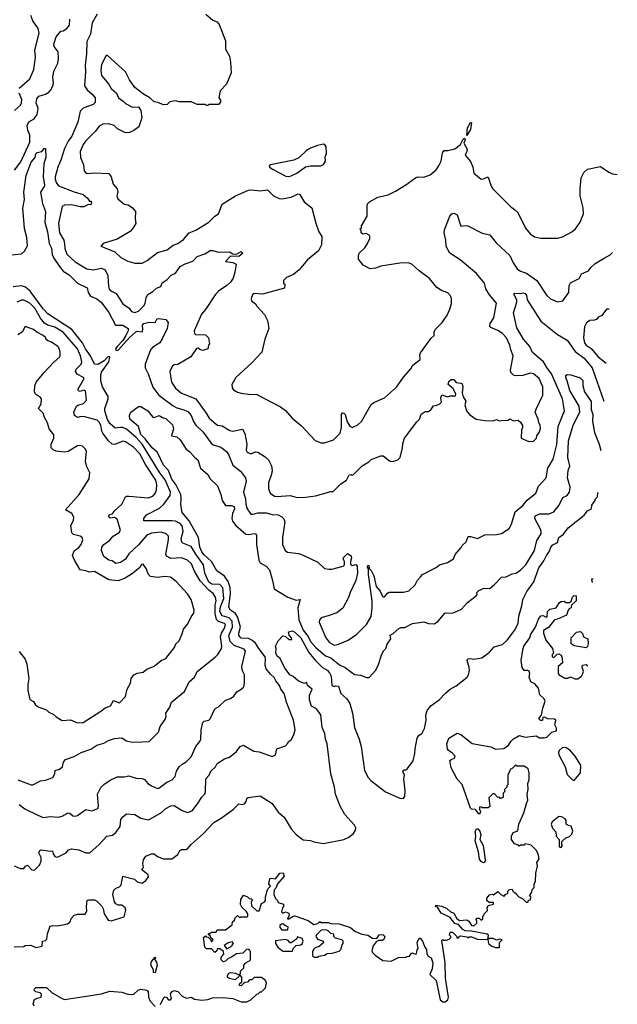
# Model space of a CAD drawing. Extents: x 2210602 to 2357277, y 510288 to 673808.
# Tile 424 of 464: x 2344840 to 2349846, y 630096 to 638340. Entities that reach past the tile are written whole.
import ezdxf

# ---------------------------------------------------------------- set-up
doc = ezdxf.new("R2010")
doc.units = 0

msp = doc.modelspace()

# ---------------------------------------------------------------- linework, layer by layer
at = {"layer": '0CON05XD'}
for points in [[(2344834.5, 637765.5), (2344925.8, 637844.2), (2344957, 637923), (2344971.4, 638025), (2344966.5, 638085), (2345004.2, 638225.8), (2344993.1, 638265), (2344949.5, 638329.5), (2344933.7, 638373.7)], [(2345490, 638385), (2345447.8, 638312.2), (2345432.4, 638217.6), (2345402.4, 638157.6), (2345399.1, 638055), (2345387.9, 637957.9), (2345390.6, 637905), (2345383.1, 637785), (2345405, 637752.5), (2345446.2, 637716.2)], [(2346400, 638385), (2346456.4, 638336.4), (2346495, 638322.5), (2346509.5, 638299.5)], [(2344795, 637080), (2344849.1, 637150.9), (2344924.5, 637315), (2344925, 637372.5), (2344908.9, 637415), (2344902.5, 637455), (2344915.6, 637484.4), (2344961.1, 637508.9), (2344985.7, 637545), (2344995.5, 637595), (2344977.3, 637645), (2344982.1, 637677.9), (2345001.2, 637698.8), (2345055, 637716), (2345085, 637733.3), (2345103.3, 637755), (2345121.2, 637795), (2345123.8, 637815), (2345116.2, 637855), (2345125, 637910), (2345158.8, 637975), (2345165.7, 638015.7), (2345161.7, 638071.7), (2345128.8, 638115), (2345126, 638135), (2345145, 638196.7), (2345185, 638242.5), (2345205, 638247.5), (2345235, 638266.7), (2345255.7, 638294.3), (2345258.6, 638345)], [(2346509.5, 638299.5), (2346562.3, 638162.3), (2346564.2, 638094.2), (2346596.2, 638035), (2346606.2, 637985), (2346610, 637895), (2346570.7, 637799.3), (2346520, 637745), (2346507.5, 637685), (2346522.5, 637665), (2346521.7, 637648.3), (2346505, 637630), (2346425, 637630), (2346415, 637620), (2346405, 637620), (2346395, 637630), (2346325, 637630), (2346275, 637652.5), (2346175, 637653.3), (2346145, 637660), (2346098.3, 637651.7), (2346075, 637630), (2346045, 637627.5), (2345997, 637647), (2345965, 637652.5), (2345930, 637685), (2345876.4, 637716.4), (2345802.9, 637772.9), (2345758.8, 637835), (2345725, 637903.3), (2345575, 638040), (2345565, 638040), (2345526.2, 637965), (2345518.8, 637915), (2345523.6, 637873.6), (2345583.6, 637803.6), (2345605, 637763.3), (2345650, 637725), (2345667.5, 637685), (2345706.4, 637656.4), (2345725, 637637.5), (2345785, 637607.5), (2345835, 637610), (2345855, 637580), (2345861.7, 637518.3), (2345836.4, 637443.6), (2345795, 637412.5), (2345760, 637395), (2345725, 637392.5), (2345660, 637425), (2345630, 637455), (2345585, 637468.8), (2345535, 637466.2), (2345505, 637447.5), (2345474.2, 637405.8), (2345394, 637325), (2345371.2, 637295), (2345346.2, 637235), (2345348, 637185), (2345373.3, 637125), (2345380, 637075), (2345390.7, 637060.7), (2345405, 637052.5), (2345465, 637058), (2345585, 637053.3), (2345606.2, 637025), (2345623.9, 636963.9), (2345657.5, 636925), (2345662.5, 636895), (2345653.8, 636865), (2345660.8, 636840.8), (2345715, 636796.7), (2345749.5, 636789.5), (2345785.8, 636765.8), (2345810, 636735), (2345806.7, 636675), (2345813, 636633), (2345785, 636587.5), (2345765, 636566.7), (2345656.7, 636503.3), (2345540, 636465), (2345520, 636445), (2345546.4, 636433.6), (2345636.1, 636396.1), (2345688.3, 636348.3), (2345745, 636318.8), (2345805, 636300), (2345865, 636300.8), (2345908.8, 636325), (2345995, 636390.8), (2346075, 636414), (2346125, 636452), (2346165, 636465.8), (2346211.8, 636498.2), (2346260, 636555), (2346315, 636578), (2346425, 636644.2), (2346475, 636694), (2346505.6, 636714.4), (2346535.8, 636795), (2346647.5, 636865), (2346755, 636911.2), (2346785, 636916.2), (2346855, 636906), (2346915, 636916), (2346966.7, 636865), (2347012.5, 636842.5), (2347035, 636839.4), (2347115, 636852.9), (2347149.1, 636870.9), (2347173, 636883), (2347185, 636877.5), (2347223.3, 636815), (2347286.2, 636765), (2347321.2, 636635), (2347346.7, 636565), (2347370, 636525), (2347367.5, 636455), (2347342.5, 636405), (2347250.5, 636329.5), (2347180, 636245), (2347133.6, 636206.4), (2347075, 636182.5), (2347050, 636155), (2347050, 636135), (2347060, 636125), (2347058.3, 636091.7), (2346875, 636042.5), (2346805, 636046.7), (2346790, 636035), (2346777.5, 636005), (2346782.5, 635985), (2346815, 635960), (2346825, 635940), (2346890.7, 635870.7), (2346915, 635820), (2346925.9, 635754.1), (2346893.3, 635665), (2346867.5, 635555), (2346785, 635466.7), (2346683.3, 635375), (2346650, 635345), (2346617.5, 635285), (2346618.3, 635258.3), (2346630.7, 635240.7), (2346665, 635220), (2346695, 635213.3), (2346755, 635203.3), (2346825, 635202.5), (2347025, 635097.5), (2347065, 635067.5), (2347122.5, 635005), (2347200, 634940), (2347315, 634817.5), (2347365, 634797.5), (2347391.7, 634798.3), (2347468.3, 634821.7), (2347523, 634877), (2347535.4, 634925), (2347536.2, 635035), (2347545, 635047.5), (2347555, 635046.2), (2347565, 635033.3), (2347582.7, 634972.7), (2347605, 634936), (2347625, 634926.2), (2347672, 634948), (2347704.2, 634975.8), (2347785, 635118.8), (2347812.1, 635137.9), (2347896.2, 635175), (2347995, 635263.8), (2348055, 635348), (2348115, 635416.2), (2348132.7, 635447.3), (2348195, 635493.8), (2348191.9, 635535), (2348198, 635552), (2348287.7, 635672.3), (2348312.5, 635695), (2348311.2, 635725), (2348321.2, 635745), (2348380, 635805), (2348421.2, 635865), (2348443.8, 635915), (2348456.7, 635965), (2348456.7, 636005), (2348448.3, 636028.3), (2348425, 636052.5), (2348373.3, 636073.3), (2348335, 636097.5), (2348271.7, 636171.7), (2348186.1, 636236.1), (2348123.9, 636293.9), (2348093.6, 636303.6), (2348025, 636302), (2347863.6, 636276.4), (2347819.3, 636260.7), (2347775, 636253.3), (2347717.5, 636285), (2347677.5, 636335), (2347676.7, 636365), (2347683.9, 636386.1), (2347729.5, 636430.5), (2347753.3, 636465), (2347771.7, 636508.3), (2347772.5, 636525), (2347766.4, 636536.4), (2347747, 636547), (2347735, 636550), (2347715, 636543.3), (2347700, 636555), (2347700, 636575), (2347690, 636585), (2347701.7, 636598.3), (2347703.3, 636615), (2347750, 636695), (2347750, 636785), (2347753, 636797), (2347770, 636815), (2347840, 636855), (2347925, 636873.8), (2347987.5, 636905), (2348074, 636956), (2348155, 637016.7), (2348175, 637023.3), (2348225, 637021.2), (2348278.8, 637041.2), (2348327.7, 637082.3), (2348350, 637115), (2348371.2, 637155), (2348382, 637225), (2348394.1, 637245.9), (2348425, 637243.3), (2348485, 637257.5), (2348532.5, 637295), (2348555, 637340), (2348565, 637347.5), (2348570, 637335), (2348560, 637305), (2348588.8, 637255), (2348586.2, 637235), (2348571.2, 637205), (2348615, 637152.5), (2348636.2, 637105), (2348643.9, 637053.9), (2348705, 637004), (2348725, 637006.2), (2348755, 637022.5), (2348765, 637020), (2348790, 636945), (2348802.5, 636925), (2348950, 636775), (2348985, 636751.2), (2349011.2, 636725), (2349076.2, 636595), (2349115, 636546.7), (2349152.3, 636522.3), (2349205, 636510), (2349345, 636512), (2349387.3, 636522.7), (2349465, 636563.3), (2349495, 636590), (2349535, 636643.3), (2349561.2, 636715), (2349558.8, 636765), (2349533.9, 636863.9), (2349533.3, 636925), (2349543.3, 637015), (2349565, 637060), (2349595, 637087.5), (2349705, 637110), (2349773.9, 637063.9), (2349805, 637050), (2349845.8, 637043.4)], [(2344795, 637580.8), (2344846, 637625), (2344856.2, 637645), (2344857.7, 637672.3), (2344835.9, 637725.9)], [(2345446.2, 637716.2), (2345472.9, 637685), (2345472.5, 637647.5), (2345455, 637629.2), (2345371.7, 637598.3), (2345346.6, 637573.4), (2345327.1, 637482.9), (2345276.7, 637365), (2345246.9, 637323.1), (2345215, 637262), (2345188.3, 637171.7), (2345158.1, 637105), (2345138.1, 637025), (2345136.9, 637005), (2345145, 636976.7), (2345165, 636950), (2345295, 636897.5), (2345372.5, 636875), (2345407.5, 636845), (2345425, 636820), (2345435, 636820), (2345441.7, 636811.7), (2345435, 636790), (2345415, 636792.5), (2345377.7, 636772.3), (2345345, 636772.5), (2345275, 636788.9), (2345215, 636787.1), (2345196.2, 636775), (2345166, 636635), (2345173.1, 636555), (2345208.6, 636495), (2345215.8, 636464.2), (2345218.1, 636425), (2345235.6, 636375.6), (2345305, 636311.4), (2345403.4, 636253.4), (2345454.2, 636245.8), (2345525, 636260), (2345555, 636246.7), (2345577.6, 636197.6), (2345583.3, 636105), (2345590, 636085), (2345614.3, 636064.3), (2345647.7, 636047.7), (2345702.3, 635962.3), (2345755.9, 635925.9), (2345776.4, 635896.4), (2345805, 635888.8), (2345835, 635898.8), (2345880, 635945), (2345891.2, 635965), (2345898.8, 636015), (2345912.3, 636037.7), (2345955, 636063.3), (2345985, 636093.3), (2346022.5, 636105), (2346032.3, 636137.7), (2346075, 636163.3), (2346109.5, 636200.5), (2346145, 636217.5), (2346185, 636273.3), (2346225, 636296.2), (2346290.7, 636319.3), (2346325, 636356.7), (2346389.5, 636380.5), (2346435, 636406.2), (2346458.3, 636408.3), (2346505, 636392.5), (2346597, 636397), (2346625, 636380), (2346655, 636377.5), (2346695, 636400), (2346710, 636385), (2346675, 636357.5), (2346605, 636360), (2346562.5, 636315), (2346626.4, 636306.4), (2346651.7, 636291.7), (2346642.5, 636225), (2346626.7, 636175), (2346605, 636142.5), (2346575.9, 636114.1), (2346505, 636066.7), (2346476.7, 636035), (2346395, 635912.5), (2346362.5, 635875), (2346302.5, 635735), (2346303, 635713), (2346313, 635703), (2346395, 635700), (2346420, 635675), (2346430, 635625), (2346420, 635615), (2346416.7, 635583.3), (2346375, 635570), (2346348.3, 635578.3), (2346335, 635590), (2346321.7, 635588.3), (2346273.9, 635516.1), (2346165, 635452.5), (2346135, 635450), (2346119.3, 635440.7), (2346096.7, 635395), (2346110.8, 635305), (2346144.5, 635254.5), (2346195, 635212.5), (2346315, 635166.7), (2346402, 635045), (2346428, 635005), (2346485, 634953.8), (2346496.1, 634946.1), (2346535, 634938.8), (2346599.7, 634899.7), (2346625.8, 634894.2), (2346705, 634911.2), (2346726, 634875), (2346741.2, 634785), (2346736.2, 634735), (2346745, 634720), (2346775, 634703.8), (2346815, 634721.2), (2346835, 634718), (2346895, 634681.2), (2346923.8, 634655), (2346948.8, 634605), (2346954, 634565), (2346946.7, 634525), (2346923.3, 634465), (2346923.3, 634415), (2346937.5, 634375), (2346975, 634350), (2346995, 634346.7), (2347105, 634356.7), (2347165, 634340), (2347235, 634343.3), (2347316.4, 634353.6), (2347445, 634390), (2347465, 634390), (2347530, 634455), (2347576.4, 634483.6), (2347600.7, 634529.3), (2347615, 634532.5), (2347625, 634527.5), (2347635, 634532.5), (2347707.5, 634605), (2347765, 634637.5), (2347785, 634657.5), (2347865, 634687.5), (2347885, 634687.5), (2347936.2, 634646.2), (2347955, 634640), (2347975, 634643.3), (2348006.1, 634653.9), (2348026.1, 634673.9), (2348047.5, 634755), (2348048.3, 634791.7), (2348063, 634837), (2348167, 634973), (2348190, 634995), (2348203.6, 635036.4), (2348235, 635060), (2348265, 635060), (2348285, 635072.5), (2348305, 635107.5), (2348335, 635112.5), (2348360, 635125), (2348371.7, 635138.3), (2348367.5, 635175), (2348375, 635200), (2348425, 635182.5), (2348445, 635190), (2348489.3, 635190.7), (2348492.5, 635205), (2348470.7, 635250.7), (2348430, 635285), (2348435, 635310), (2348453, 635327), (2348475, 635327.5), (2348495, 635302.5), (2348535, 635297.5), (2348545, 635290), (2348552.5, 635265), (2348547.5, 635215), (2348553.6, 635183.6), (2348576.7, 635145), (2348567.5, 635115), (2348583.3, 635065), (2348607.5, 635035), (2348664.1, 634994.1), (2348735, 634983.8), (2348805, 634982.5), (2348835, 634992.5), (2348855, 634982.5), (2348873, 634983), (2348931.7, 634988.3), (2348945, 634997.5), (2348975, 634982.5), (2349015, 634987.5), (2349035, 634970), (2349051.7, 634941.7), (2349052.5, 634925), (2349042.5, 634905), (2349040, 634835), (2349105, 634807.5), (2349145, 634812.5), (2349170, 634835), (2349172.5, 634855), (2349195, 634890), (2349203, 634917), (2349200, 634945), (2349187.5, 634965), (2349182.5, 634995), (2349156.7, 635055), (2349165, 635080), (2349222, 635195), (2349220.8, 635265), (2349190, 635335), (2349145, 635376), (2349115, 635380), (2349055, 635360), (2348995, 635358.8), (2348977.5, 635365), (2348953.3, 635385), (2348950, 635405), (2348973.8, 635525), (2348953.3, 635575), (2348946.2, 635615), (2348917.5, 635675), (2348885, 635713.8), (2348845, 635738), (2348785, 635762.5), (2348777.5, 635775), (2348780, 635795), (2348811.2, 635845), (2348835, 635967.5), (2348776.2, 636035), (2348745.7, 636085.7), (2348732.7, 636132.7), (2348665, 636214), (2348530.5, 636330.5), (2348443.3, 636385), (2348411.7, 636441.7), (2348410, 636495), (2348395.8, 636555), (2348398.3, 636581.7), (2348443.8, 636695), (2348460, 636715), (2348475, 636721.2), (2348503.8, 636705), (2348535, 636610), (2348572, 636618), (2348595, 636614), (2348715, 636553.3), (2348778.3, 636538.3), (2348832.3, 636472.3), (2348944.2, 636365), (2348973.5, 636303.5), (2349007.5, 636255), (2349035, 636234.3), (2349085, 636218.6), (2349171.2, 636155), (2349252.4, 636032.4), (2349285, 636003.3), (2349345, 635977.5), (2349390, 635985), (2349440, 636055), (2349443.8, 636115), (2349455, 636137.5), (2349525, 636172.5), (2349547, 636213), (2349605, 636237.5), (2349623.6, 636266.4), (2349660.7, 636299.3), (2349735, 636342.5), (2349785, 636370), (2349805, 636390), (2349806.6, 636390.5)], [(2348585, 637370), (2348590, 637435), (2348615, 637480), (2348625, 637480), (2348615, 637420), (2348585, 637370)], [(2347095, 637026), (2347115, 637032), (2347160, 637055), (2347235, 637107.5), (2347275, 637116.7), (2347363, 637117), (2347385, 637127.5), (2347401.2, 637155), (2347399.3, 637190.7), (2347409.7, 637220.3), (2347405.9, 637275.9), (2347399.3, 637289.3), (2347383.6, 637296.4), (2347335, 637286.2), (2347275, 637264), (2347241.2, 637245), (2347177.3, 637182.7), (2347135.8, 637164.2), (2346940, 637125), (2346930, 637115), (2346932.5, 637105), (2346962.5, 637085), (2347069.5, 637029.5), (2347095, 637026)], [(2344625, 636358.1), (2344855, 636380.8), (2344879.3, 636400.7), (2344904.5, 636445.5), (2344899.1, 636515), (2344880.5, 636590.5), (2344867.2, 636762.8), (2344879.2, 636835), (2344874.7, 636895.3), (2344894, 637035), (2344935, 637146.7), (2344970, 637185), (2344975, 637217.5), (2344985, 637227.5), (2345025, 637237.5), (2345045, 637260), (2345055, 637260), (2345058, 637185), (2345041.2, 637135), (2345035.6, 637025), (2345047.1, 636955), (2345045, 636942.5), (2345014, 636895), (2345030.9, 636800.9), (2345055.6, 636735), (2345049.5, 636645), (2345073.5, 636565), (2345087.5, 636465), (2345105, 636426.7), (2345112.5, 636375), (2345125, 636343.8), (2345174.5, 636274.5)], [(2345174.5, 636274.5), (2345203.7, 636233.7), (2345253.5, 636203.5), (2345324.5, 636134.5), (2345404, 636095), (2345414.5, 636054.5), (2345433.8, 636025), (2345485, 636002.9), (2345521.4, 635975), (2345587.4, 635887.4), (2345643.1, 635783.1), (2345705, 635782.9), (2345748.8, 635755), (2345748.8, 635735), (2345730, 635695), (2345702.9, 635655), (2345655, 635602.5), (2345643.6, 635585), (2345645, 635572.9), (2345655, 635569.4), (2345668.1, 635575), (2345760.7, 635679.3), (2345812.8, 635727.2), (2345825, 635732.5), (2345865, 635727.5), (2345870.8, 635745), (2345868.3, 635781.7), (2345878.8, 635795), (2345925, 635808.8), (2345975, 635803.8), (2345988.8, 635831.2), (2346001.7, 635838.3), (2346065, 635830), (2346082.5, 635805), (2346075.6, 635755), (2346033.3, 635666.7), (2346013.8, 635635), (2345955, 635597.5), (2345935.5, 635574.5), (2345891.4, 635455), (2345890.8, 635425), (2345915.7, 635375), (2345954.3, 635264.3), (2346004, 635195), (2346125, 635105.6), (2346155, 635089.4), (2346207.4, 635077.4), (2346249.3, 635059.3), (2346276.4, 635026.4), (2346294.4, 634975), (2346315, 634944), (2346377.4, 634887.4), (2346442.9, 634795), (2346461.1, 634781.1), (2346525, 634761.1), (2346571.9, 634725), (2346589.5, 634699.5), (2346625, 634611.2), (2346688.7, 634558.7), (2346730, 634505), (2346735.6, 634475), (2346715.7, 634385), (2346730.3, 634329.7), (2346733.3, 634285), (2346744.2, 634244.2), (2346775, 634200), (2346795, 634199.2), (2346835, 634210), (2346905, 634211.9), (2346955, 634196.2), (2347005, 634193.8), (2347035, 634178.8), (2347052.3, 634162.3), (2347060.8, 634135), (2347040, 634005), (2347042.5, 633945), (2347062.5, 633895), (2347081.7, 633881.7), (2347175, 633870), (2347215, 633856.2), (2347337, 633797), (2347392.5, 633745), (2347428.3, 633738.3), (2347455, 633740), (2347550, 633765), (2347560, 633775), (2347560, 633805), (2347550, 633825), (2347555, 633840), (2347585, 633870), (2347615, 633850), (2347620, 633835), (2347610, 633805), (2347611.7, 633781.7), (2347625, 633770), (2347655, 633777.5), (2347667.5, 633765), (2347670, 633705), (2347656.2, 633645), (2347608.8, 633545), (2347595, 633502.5), (2347545.8, 633414.2), (2347495, 633373.3), (2347430.7, 633350.7), (2347365, 633333.3), (2347350, 633315), (2347348.8, 633295), (2347405, 633163.8), (2347435, 633126.2), (2347475, 633103.8), (2347505, 633108.8), (2347592.5, 633145), (2347664.2, 633195.8), (2347745, 633276.7), (2347785, 633342.5), (2347793.3, 633415), (2347793.6, 633475), (2347760.8, 633695), (2347761.7, 633741.7), (2347752.5, 633755), (2347755, 633770), (2347765, 633770), (2347767.5, 633745), (2347785, 633728.8), (2347806.8, 633685), (2347825.4, 633595), (2347860, 633555), (2347875, 633517.5), (2347885, 633507.5), (2347895, 633507.5), (2347920.5, 633539.5), (2347935, 633546.7), (2348055, 633546.2), (2348100.7, 633559.3), (2348152.3, 633607.7), (2348172.7, 633647.3), (2348196.2, 633675), (2348215, 633693.8), (2348327, 633753), (2348355, 633776.2), (2348423.6, 633796.4), (2348473, 633827), (2348487, 633863), (2348538.3, 633921.7), (2348545, 633937.5), (2348580.7, 633969.3), (2348597.5, 634012.5), (2348615, 634013.3), (2348675, 633996.7), (2348735, 634026.2), (2348835, 634030), (2348875, 634037.5), (2348939.3, 634080.7), (2348960, 634115), (2348989.3, 634220.7), (2349055, 634271.4), (2349091.7, 634318.3), (2349163.3, 634375), (2349185.7, 634434.3), (2349250, 634505), (2349262.9, 634585), (2349309.1, 634660.9), (2349337.8, 634782.2), (2349349.4, 634935), (2349382.7, 635017.3), (2349404.2, 635065), (2349387.5, 635165), (2349295.5, 635375), (2349255, 635426.9), (2349228.6, 635475), (2349134.6, 635554.6), (2349112.5, 635605), (2349060, 635665), (2349005, 635760), (2348977.5, 635885), (2349003.8, 635975), (2349003, 635993), (2348980, 636045), (2348985, 636050), (2349035, 636047.5), (2349055, 636053.3), (2349075, 636046.7), (2349085, 636030), (2349090, 635995), (2349205.8, 635815), (2349343.8, 635705), (2349425, 635657.1), (2349491.5, 635561.5), (2349567.8, 635505), (2349634.5, 635425), (2349732.1, 635147.4)], [(2344835, 631768), (2344884.1, 631734.1), (2344991.2, 631681.2), (2345035, 631661.2), (2345095, 631669.2), (2345165, 631664), (2345195, 631672), (2345245, 631698.8), (2345263.6, 631693.6), (2345284.1, 631674.1), (2345305, 631671.2), (2345325, 631676.7), (2345393, 631727), (2345445, 631716.7), (2345480.7, 631729.3), (2345493, 631737), (2345500, 631755), (2345491.2, 631855), (2345519.5, 631910.5), (2345544.2, 631935.8), (2345596.8, 631973.2), (2345655, 632000), (2345715, 632001.2), (2345755, 632010), (2345815, 631988.8), (2345865, 631986.7), (2345885, 631977.5), (2345914.1, 631944.1), (2345942.5, 631925), (2345993.8, 631903.8), (2346005, 631906.7), (2346073, 631957), (2346116.7, 631975), (2346143.3, 632005), (2346152.7, 632047.3), (2346176.7, 632085), (2346201.7, 632108.3), (2346235, 632127.5), (2346275, 632167.5), (2346316.2, 632255), (2346347, 632293), (2346355.8, 632314.2), (2346360.8, 632395), (2346373.3, 632455), (2346383.9, 632466.1), (2346425, 632476.7), (2346434, 632486), (2346472.5, 632565), (2346483.6, 632576.4), (2346505, 632587.5), (2346565, 632642.5), (2346605, 632656.7), (2346632.5, 632675), (2346658.3, 632711.7), (2346696.1, 632733.9), (2346717.5, 632755), (2346723.6, 632786.4), (2346722, 632855), (2346704.3, 632894.3), (2346701.4, 632925), (2346731.7, 633051.7), (2346719.1, 633069.1), (2346635, 633100.3), (2346602.7, 633135), (2346592.7, 633185), (2346623.6, 633255), (2346620.8, 633305), (2346595, 633331.8), (2346535, 633348.8), (2346517.1, 633385), (2346520.9, 633425), (2346549.7, 633495), (2346542.1, 633582.1), (2346515, 633610.5), (2346450, 633615), (2346425, 633630), (2346389.4, 633705), (2346380.4, 633775), (2346314.2, 633865.8), (2346275, 633930), (2346206.6, 633956.6), (2346196.6, 633966.6), (2346191.5, 633995), (2346210, 634055), (2346201.6, 634101.6), (2346185, 634120.5), (2346145, 634140.5), (2346115.4, 634145.4), (2345880, 634145), (2345880, 634165), (2345903.3, 634195), (2346009.5, 634250.5), (2346048.1, 634285), (2346101.1, 634355), (2346102.9, 634385), (2346057.3, 634487.3), (2346014, 634545), (2345865.3, 634785), (2345815, 634841.1), (2345735, 634911.8), (2345705, 634925.4), (2345685, 634925.4), (2345640.4, 634920.4), (2345595, 634957.8), (2345575, 634992), (2345552.2, 635065), (2345551.9, 635085), (2345579.5, 635165), (2345580.9, 635185), (2345532.7, 635265), (2345520.4, 635315), (2345518.9, 635365), (2345525, 635388.6), (2345585, 635475.8), (2345594, 635515), (2345585, 635520), (2345575, 635514.4), (2345545.9, 635484.1), (2345495, 635453.1), (2345466.9, 635456.9), (2345434, 635525), (2345390.3, 635585), (2345365, 635633.6), (2345276.2, 635746.2), (2345075, 635877.8), (2345035, 635918.2), (2344926.1, 636066.1), (2344889.7, 636099.7), (2344855, 636111.4), (2344785, 636103.8)], [(2344825, 631976.7), (2344935, 631933.3), (2344950, 631935), (2345015, 631966.2), (2345056.4, 631973.6), (2345117.5, 631995), (2345133.3, 632025), (2345136.7, 632055), (2345173.6, 632066.4), (2345197.5, 632085), (2345206.7, 632125), (2345224.3, 632145.7), (2345295, 632170), (2345354.1, 632205.9), (2345435, 632233.3), (2345485, 632266.2), (2345545, 632283.8), (2345584.1, 632305.9), (2345635, 632321.2), (2345695, 632326.2), (2345735, 632303.3), (2345782.3, 632292.3), (2345866.4, 632293.6), (2345925, 632297.5), (2346002.5, 632375), (2346015, 632422.5), (2346059.5, 632480.5), (2346066.7, 632505), (2346063.8, 632535), (2346097.5, 632585), (2346110, 632625), (2346220, 632715), (2346258.8, 632795), (2346303.3, 632835), (2346326.1, 632883.9), (2346477.7, 633002.3), (2346500, 633025), (2346531.2, 633075), (2346533.8, 633095), (2346522.1, 633175), (2346530, 633205), (2346555.4, 633245), (2346564.3, 633275), (2346555, 633285.5), (2346505, 633301.8), (2346488.4, 633318.4), (2346478.1, 633368.1), (2346478.4, 633441.6), (2346484.6, 633475), (2346478.8, 633505), (2346461.1, 633535), (2346423.3, 633563.3), (2346351.7, 633641.7), (2346302, 633728), (2346280, 633785), (2346245, 633815.8), (2346195, 633834.2), (2346105, 633830), (2346068.3, 633848.3), (2346062.5, 633865), (2346086.9, 633985), (2346085.8, 634015), (2346066.7, 634035), (2346025, 634050.6), (2345945, 634041.9), (2345904, 634025), (2345835, 633942), (2345755, 633868), (2345725.5, 633824.5), (2345684.3, 633795.7), (2345645, 633786.7), (2345615, 633808.8), (2345585, 633813.8), (2345543.8, 633845), (2345524, 633895), (2345528.6, 633925), (2345545, 633945.6), (2345595, 633982.9), (2345623.3, 634016.7), (2345672.8, 634047.2), (2345684.3, 634065), (2345657.3, 634157.3), (2345635, 634172.5), (2345595, 634167.5), (2345583, 634187), (2345595, 634197.5), (2345616.7, 634203.3), (2345631.2, 634225), (2345696.4, 634283.6), (2345725, 634343.8), (2345735, 634351.2), (2345755, 634352), (2345915, 634338), (2345955, 634351.2), (2345975, 634373.3), (2345985.8, 634405), (2345988.6, 634445), (2345980, 634485), (2345893.6, 634615), (2345845.4, 634705), (2345791.9, 634761.9), (2345725, 634805.8), (2345705, 634812.5), (2345636.8, 634783.2), (2345615, 634786), (2345584.4, 634814.4), (2345537.4, 634877.4), (2345528.6, 634895), (2345520, 634945), (2345505, 634971.4), (2345487.6, 634987.6), (2345385, 635015.6), (2345355, 635017.1), (2345325, 635008), (2345298.8, 635025), (2345294, 635055), (2345315.7, 635104.3), (2345327, 635113), (2345375, 635126.7), (2345400, 635155), (2345391.2, 635231.2), (2345375, 635238.8), (2345345, 635226.7), (2345332.3, 635232.3), (2345326.2, 635245), (2345381.1, 635335), (2345375, 635345.5), (2345321.2, 635371.2), (2345306.7, 635395), (2345313.8, 635415), (2345354.3, 635455), (2345360.6, 635475), (2345350, 635525), (2345323.3, 635585), (2345204.4, 635725), (2345135, 635765.4), (2345075, 635782.1), (2345048, 635798), (2345015, 635840.6), (2344965.4, 635925), (2344925, 635966.5), (2344875, 635990.8), (2344855, 635992.5), (2344815, 635976)], [(2349778.1, 635915), (2349755, 635917.5), (2349716.4, 635863.6), (2349685, 635850), (2349675, 635832.5), (2349655, 635823.3), (2349615, 635822.5), (2349587, 635803), (2349571.7, 635768.3), (2349563.8, 635675), (2349572, 635635), (2349583.8, 635615), (2349626.6, 635586.6), (2349685, 635518), (2349751.1, 635465.4)], [(2344835, 633050), (2344886.7, 632985), (2344898.8, 632945), (2344915.7, 632825), (2344908, 632775), (2344908.8, 632725), (2344925, 632647.5), (2344955, 632632.5), (2344972.5, 632605), (2344995, 632587.5), (2345065, 632562.5), (2345085, 632542.5), (2345120, 632525), (2345145, 632502.5), (2345195, 632472.5), (2345265, 632478.8), (2345323.9, 632453.9), (2345370, 632455), (2345520.7, 632549.3), (2345555, 632578.8), (2345600, 632595), (2345625, 632640), (2345675, 632620), (2345726.1, 632673.9), (2345740, 632735), (2345766.7, 632785), (2345773.3, 632825), (2345796.1, 632853.9), (2345825, 632870), (2345875, 632877.5), (2345905, 632902.5), (2345965, 632927.5), (2346023.9, 632976.1), (2346065, 632992.5), (2346113.6, 633056.4), (2346136.1, 633083.9), (2346147, 633113), (2346175, 633140), (2346201.7, 633198.3), (2346212.3, 633237.7), (2346248.3, 633281.7), (2346275, 633340), (2346299.3, 633370.7), (2346302.5, 633395), (2346276.2, 633485), (2346245, 633533.3), (2346150, 633635), (2346101.7, 633671.7), (2346055, 633678), (2345995, 633670), (2345935, 633678.8), (2345920, 633695), (2345900, 633745), (2345875, 633782.5), (2345860.7, 633779.3), (2345846.4, 633753.6), (2345785.4, 633704.6), (2345724.6, 633665.4), (2345665, 633640.5), (2345585, 633649.4), (2345465, 633719.2), (2345425, 633714.2), (2345395, 633725.6), (2345345, 633733.1), (2345297.5, 633815), (2345282, 633855), (2345295.9, 633894.1), (2345335, 633920), (2345353.8, 633945), (2345368.8, 633985), (2345363.3, 634005), (2345345, 634016.7), (2345289.3, 634029.3), (2345277.5, 634045), (2345267.5, 634105), (2345291.7, 634148.3), (2345293.8, 634175), (2345275.6, 634205.6), (2345223.3, 634235), (2345336.7, 634365), (2345422.5, 634495), (2345427.5, 634545), (2345402.5, 634595), (2345390, 634645), (2345400, 634725), (2345390, 634745), (2345365, 634770), (2345345, 634776.2), (2345325, 634773.3), (2345245, 634726), (2345215, 634718.6), (2345145, 634728.8), (2345119.3, 634739.3), (2345103.3, 634755), (2345104.2, 634785), (2345126, 634835), (2345125.8, 634865), (2345086, 634915), (2345073.8, 634965), (2345048.3, 635008.3), (2345036.1, 635046.1), (2344997.5, 635085), (2345020, 635125), (2345022.5, 635165), (2345015, 635177.5), (2344972.5, 635205), (2344963.3, 635225), (2344966.4, 635273.6), (2344976.7, 635305), (2345043.5, 635386.5), (2345125, 635473.8), (2345173.3, 635515), (2345178.8, 635525), (2345178.8, 635555), (2345167.5, 635595), (2345158.8, 635605), (2345105, 635640), (2345075, 635650), (2345060, 635665), (2345060, 635675), (2345036.7, 635695), (2344982.7, 635722.7), (2344955, 635746.2), (2344885, 635772.5), (2344860, 635725), (2344825, 635701.2)], [(2344793, 631257), (2344845, 631233.3), (2344875, 631232.5), (2344887, 631253), (2344905, 631260), (2344941.2, 631221.2), (2344965, 631220), (2345005, 631261.2), (2345020.8, 631295), (2345018.8, 631325), (2345000, 631365), (2345007, 631383), (2345020.7, 631389.3), (2345095, 631377.5), (2345115, 631380), (2345120, 631355), (2345133.6, 631333.6), (2345155, 631327.5), (2345230, 631365), (2345249.3, 631390.7), (2345272.7, 631397.3), (2345335, 631390), (2345395, 631364), (2345425.9, 631364.1), (2345505, 631433.3), (2345570, 631505), (2345617.3, 631512.7), (2345645, 631533.8), (2345680, 631585), (2345688, 631645), (2345702.9, 631667.1), (2345735, 631690), (2345805, 631686), (2345854.2, 631654.2), (2345915, 631642), (2345935, 631648), (2346027.6, 631702.4), (2346065, 631736), (2346105, 631758.8), (2346135, 631761.2), (2346199.3, 631719.3), (2346245, 631703.3), (2346285, 631717.5), (2346330, 631775), (2346365, 631830), (2346391.7, 631858.3), (2346397.5, 631875), (2346400, 631985), (2346426.7, 632015), (2346441.7, 632048.3), (2346480, 632085), (2346495, 632112.5), (2346555, 632151.2), (2346597.5, 632165), (2346655, 632212.5), (2346685.9, 632254.1), (2346715, 632266.7), (2346800, 632215), (2346845, 632210), (2346955, 632170), (2346982.5, 632185), (2346992.5, 632235), (2347065, 632260), (2347090, 632285), (2347090, 632295), (2347115, 632310), (2347137, 632353), (2347147.5, 632395), (2347133.3, 632475), (2347075.9, 632625.9), (2347055, 632697.5), (2347026.7, 632735), (2347016.2, 632765), (2346985, 632803.3), (2346971.7, 632831.7), (2346939.3, 632859.3), (2346904.4, 632904.4), (2346897.1, 632935), (2346900, 632985), (2346895.5, 633005), (2346844, 633075), (2346815, 633118.8), (2346785, 633146.2), (2346755, 633158.2), (2346695, 633162.5), (2346675.6, 633185), (2346674.6, 633205), (2346688, 633255), (2346667.3, 633335), (2346647.2, 633367.3), (2346604.2, 633395), (2346592, 633422), (2346605.3, 633535), (2346601.4, 633585), (2346586.4, 633636.4), (2346555, 633681.2), (2346490.8, 633725), (2346445.4, 633805), (2346385, 633858.8), (2346365, 633884.4), (2346348.5, 633925), (2346337.5, 634005), (2346260, 634145), (2346200.5, 634215), (2346188.3, 634278.3), (2346192.9, 634335), (2346189.2, 634365), (2346147.9, 634447.9), (2346115, 634494.2), (2346085.5, 634565), (2346045, 634610.8), (2345993.5, 634715), (2345949.2, 634755), (2345890.9, 634830.9), (2345855, 634865.6), (2345834, 634935), (2345763.1, 634995), (2345758.9, 635025), (2345768.5, 635051.5), (2345835, 635100), (2345855, 635100), (2345912.5, 635065), (2345955, 635012.5), (2345965, 635010), (2346007.3, 635027.3), (2346035, 635009.2), (2346065, 635000), (2346118.7, 634948.7), (2346128, 634915), (2346112.5, 634855), (2346155, 634846.7), (2346185, 634822.5), (2346234.1, 634744.1), (2346265, 634722.5), (2346306.7, 634675), (2346333.3, 634655), (2346353.3, 634585), (2346415, 634532.5), (2346436.2, 634495), (2346495.8, 634435.8), (2346524, 634365), (2346537.1, 634315), (2346562.3, 634272.3), (2346615, 634272.5), (2346635, 634263.3), (2346638.1, 634245), (2346621.9, 634205), (2346616.9, 634165), (2346622.6, 634142.6), (2346649.2, 634105), (2346735, 634033.1), (2346758.8, 634028.8), (2346805, 634038.1), (2346815, 634035.8), (2346822.9, 634025), (2346823.8, 633945), (2346842.5, 633815), (2346855, 633792), (2346905.5, 633765.5), (2346931.1, 633735), (2346957.5, 633645), (2346970, 633575), (2347085, 633504.3), (2347155, 633481.2), (2347190, 633485), (2347170.8, 633415), (2347176.7, 633315), (2347215, 633227.5), (2347255.8, 633175.8), (2347276.5, 633135), (2347319.5, 633085), (2347401.9, 633015), (2347445, 632997.5), (2347518.6, 632938.6), (2347566.6, 632916.6), (2347645, 632856.7), (2347695, 632852.5), (2347745, 632832.5), (2347767, 632833), (2347822.5, 632895), (2347845, 632940), (2347869.3, 633020.7), (2347887.5, 633055), (2347907.5, 633075), (2347918.3, 633111.7), (2347947.5, 633155), (2347943.3, 633186.7), (2347968.8, 633201.2), (2348015, 633244), (2348035, 633252), (2348065, 633251.2), (2348130, 633285), (2348207, 633297), (2348225, 633297.5), (2348265, 633283.3), (2348315, 633282.5), (2348346.4, 633303.6), (2348405, 633373.3), (2348465, 633372.5), (2348540, 633405), (2348590.5, 633459.5), (2348662.5, 633515), (2348671.7, 633528.3), (2348670, 633545), (2348685, 633560), (2348730.7, 633579.3), (2348775, 633577.5), (2348813, 633607), (2348875, 633673.3), (2348915, 633676.7), (2348965, 633699.2), (2348995, 633707.1), (2349035, 633730), (2349079.4, 633775), (2349151.1, 633895), (2349170.6, 633979.4), (2349207.1, 634035), (2349209.2, 634055), (2349202.5, 634075), (2349154, 634165), (2349156.7, 634185), (2349195.9, 634204.1), (2349275, 634204), (2349315, 634220.8), (2349358.6, 634275), (2349390.7, 634339.3), (2349426.7, 634355), (2349446, 634385), (2349450, 634425), (2349428.6, 634505), (2349434.3, 634565), (2349448, 634605), (2349430.6, 634675), (2349435.8, 634815), (2349475.8, 634945), (2349532, 635055), (2349525.5, 635105), (2349485.5, 635175), (2349447.9, 635235), (2349427.1, 635315), (2349413.3, 635345), (2349415, 635360), (2349425, 635368.1), (2349455.7, 635365.7), (2349535, 635340), (2349557.7, 635317.7), (2349558.1, 635275), (2349570.6, 635225), (2349627.9, 635142.1), (2349627.5, 635075), (2349641.5, 635035), (2349638.6, 634975), (2349654.3, 634885), (2349693.3, 634785), (2349707.2, 634733.1)], [(2344793, 630577), (2344875, 630580), (2344885, 630590), (2344931.7, 630591.7), (2344975, 630573.3), (2345027, 630583), (2345030, 630625), (2345055, 630630), (2345067, 630643), (2345073, 630687), (2345095, 630750), (2345115, 630757.5), (2345155, 630753.3), (2345240.7, 630769.3), (2345260, 630785), (2345273, 630817), (2345295, 630842), (2345325, 630851.2), (2345389.3, 630850.7), (2345403, 630877), (2345400, 630915), (2345405, 630967.5), (2345415, 630972.5), (2345465, 630972.5), (2345483, 630963), (2345528.3, 630918.3), (2345540, 630895), (2345547.5, 630855), (2345581.7, 630801.7), (2345605, 630796.2), (2345715, 630827.5), (2345730, 630885), (2345722.5, 630905), (2345695, 630926.7), (2345665, 630926.7), (2345645, 630937.5), (2345633.3, 630955), (2345620, 631015), (2345627, 631053), (2345643, 631067), (2345678.3, 631081.7), (2345690, 631095), (2345705, 631170), (2345800, 631145), (2345825, 631122.5), (2345865, 631110), (2345896.4, 631133.6), (2345917.5, 631165), (2345915, 631180), (2345860, 631225), (2345877, 631243), (2345872.5, 631275), (2345877.5, 631305), (2345895, 631336.7), (2345945, 631356.7), (2345965, 631356.7), (2345995, 631333.3), (2346045, 631313.3), (2346115, 631313.3), (2346165, 631350), (2346180, 631385), (2346197, 631393), (2346235, 631392.5), (2346245, 631397.5), (2346275, 631433.3), (2346376.3, 631523.7), (2346465, 631617.5), (2346526.3, 631653.7), (2346629.7, 631730.3), (2346675, 631773.8), (2346705, 631770), (2346725, 631777.5), (2346737, 631793), (2346741.7, 631818.3), (2346753, 631827), (2346855, 631840.8), (2346955, 631778.8), (2347006, 631705), (2347054.2, 631664.2), (2347112.5, 631565), (2347155, 631518), (2347214.3, 631474.3), (2347275, 631469.2), (2347305, 631456), (2347385, 631442), (2347555, 631476), (2347596.7, 631495), (2347634.5, 631525.5), (2347653.5, 631555), (2347655.5, 631575), (2347645.6, 631595), (2347562.7, 631685), (2347524.2, 631754.2), (2347485.5, 631855), (2347476.2, 631915), (2347446.8, 632026.8), (2347416.3, 632276.3), (2347402.2, 632315), (2347394.4, 632365), (2347373.3, 632415), (2347361.2, 632521.2), (2347325, 632570), (2347283.2, 632593.2), (2347266.2, 632645), (2347267.5, 632685), (2347290, 632735), (2347250, 632765), (2347245, 632790), (2347225, 632782.5), (2347175, 632802.9), (2347130.7, 632840.7), (2347103.8, 632855), (2347058, 632915), (2347021.2, 632991.2), (2346994, 633015), (2346984.2, 633035), (2346987.5, 633075), (2346982.5, 633095), (2347005, 633140), (2347045, 633180), (2347067, 633177), (2347095, 633150), (2347118.3, 633151.7), (2347117.5, 633165), (2347096.7, 633186.7), (2347092.5, 633215), (2347125, 633222.5), (2347145, 633212.9), (2347195.4, 633165), (2347260.8, 633040.8), (2347318, 632975), (2347375.5, 632915.5), (2347415, 632893.8), (2347435, 632872), (2347450, 632845), (2347453.3, 632765), (2347475, 632757.5), (2347485, 632762.5), (2347509.3, 632759.3), (2347529.3, 632699.3), (2347580, 632655), (2347604.3, 632615), (2347628.1, 632535), (2347642.9, 632415), (2347684.2, 632315), (2347701.4, 632255), (2347729.2, 632055), (2347760, 631995), (2347780.3, 631970.3), (2347905, 631876.7), (2348025, 631821.2), (2348055, 631820), (2348065.7, 631835), (2348067.8, 631885), (2348058.8, 631985), (2348062.5, 632015), (2348050, 632045), (2348055, 632060), (2348075, 632060), (2348089.3, 632070.7), (2348136.1, 632133.9), (2348150, 632195), (2348151.2, 632235), (2348170, 632325), (2348184.3, 632345.7), (2348212.3, 632367.7), (2348230, 632405), (2348244.2, 632475), (2348242.3, 632517.7), (2348253.8, 632555), (2348283.9, 632596.1), (2348354, 632645), (2348408, 632705), (2348445.6, 632734.4), (2348495, 632761.4), (2348588.8, 632835), (2348600, 632855), (2348606.2, 632895), (2348606.1, 632916.1), (2348589.2, 632975), (2348595, 632988), (2348615, 632992.9), (2348645, 632986), (2348711.7, 632998.3), (2348775.7, 633044.3), (2348815, 633090), (2348885, 633110), (2348923.3, 633145), (2348985, 633226.7), (2349015.5, 633284.5), (2349022, 633345), (2349046.8, 633433.2), (2349053.7, 633486.3), (2349086.6, 633553.4), (2349105, 633576), (2349145.6, 633634.4), (2349188.3, 633751.7), (2349231.5, 633808.5), (2349255, 633858.8), (2349275.7, 633884.3), (2349288.8, 633925), (2349305, 633943.3), (2349345.9, 633964.1), (2349356.4, 634003.6), (2349395, 634033.3), (2349435, 634086.7), (2349567.7, 634192.3), (2349595, 634227.5), (2349630, 634245), (2349633.3, 634276.7), (2349660, 634315), (2349660, 634325), (2349680, 634345), (2349681.7, 634378.3), (2349686.1, 634381.4)], [(2349641, 633630), (2349635, 633630), (2349631.7, 633658.3), (2349642.8, 633659.7)], [(2346711.7, 630268.3), (2346695, 630250), (2346680, 630255), (2346681.7, 630268.3), (2346700, 630285), (2346700, 630325), (2346688.3, 630338.3), (2346680, 630340), (2346678.3, 630331.7), (2346645, 630300), (2346593, 630313), (2346580, 630325), (2346580, 630335), (2346590, 630355), (2346605, 630362.5), (2346647, 630357), (2346680, 630340), (2346690, 630355), (2346690, 630375), (2346717, 630403), (2346717.5, 630425), (2346735, 630442.5), (2346773.3, 630465), (2346772.5, 630535), (2346766.4, 630546.4), (2346755, 630556.7), (2346743, 630557), (2346710, 630525), (2346655, 630520), (2346615, 630492.5), (2346585, 630480), (2346565, 630457.5), (2346543, 630453), (2346528.3, 630468.3), (2346527.5, 630485), (2346530, 630495), (2346550, 630515), (2346548.3, 630538.3), (2346515, 630560), (2346495, 630560), (2346490, 630545), (2346475, 630530), (2346445, 630560), (2346405, 630560), (2346390, 630575), (2346380, 630655), (2346395, 630670), (2346401.7, 630661.7), (2346418.3, 630658.3), (2346438.3, 630638.3), (2346445, 630620), (2346460, 630635), (2346441.7, 630651.7), (2346438.3, 630668.3), (2346421.7, 630681.7), (2346421.7, 630688.3), (2346435, 630690), (2346445, 630700), (2346485, 630700), (2346495, 630720), (2346565, 630720), (2346618.3, 630761.7), (2346621.7, 630788.3), (2346638.3, 630801.7), (2346645, 630820), (2346665, 630840), (2346685, 630820), (2346692.5, 630827.5), (2346745, 630830), (2346750, 630835), (2346750, 630855), (2346737, 630877), (2346700.7, 630910.7), (2346690.7, 630930.7), (2346692.5, 630975), (2346715, 631010), (2346747, 630997), (2346761.7, 630981.7), (2346778.3, 630978.3), (2346790, 630965), (2346780, 630955), (2346781.7, 630921.7), (2346825, 630880), (2346845, 630880), (2346865, 630940), (2346888.3, 630951.7), (2346900, 630965), (2346900, 630995), (2346913, 631047), (2346920, 631065), (2346940, 631085), (2346926.4, 631106.4), (2346933.9, 631146.1), (2346945, 631153.3), (2346981.7, 631148.3), (2347020, 631195), (2347047, 631197), (2347055, 631170), (2347000, 631105), (2346985, 631070), (2346970, 631055), (2346967.5, 631015), (2346981.7, 630981.7), (2347000, 630965), (2347005, 630950), (2347050, 630935), (2347050, 630915), (2347040, 630905), (2347031.7, 630871.7), (2347045, 630860), (2347065, 630870), (2347095, 630860), (2347097, 630843), (2347081.7, 630811.7), (2347095, 630812.5), (2347130, 630835), (2347145, 630837.5), (2347257, 630797), (2347303.9, 630763.9), (2347337, 630773), (2347355, 630790), (2347365, 630780), (2347425, 630782.5), (2347445, 630772.5), (2347515, 630770), (2347609.5, 630739.5), (2347648.3, 630708.3), (2347705, 630683.8), (2347755.9, 630675.9), (2347795, 630650), (2347831.7, 630648.3), (2347851.7, 630678.3), (2347881.7, 630681.7), (2347897.5, 630665), (2347890.5, 630639.5), (2347875, 630630), (2347845, 630630), (2347825, 630620), (2347800, 630585), (2347790, 630545), (2347795, 630530), (2347817, 630507), (2347883, 630463), (2347951.7, 630458.3), (2348013, 630487), (2348075, 630490), (2348083, 630497), (2348105, 630500), (2348125, 630526.2), (2348155, 630517.5), (2348165, 630520), (2348168.3, 630551.7), (2348176.7, 630565), (2348170, 630615), (2348185, 630650), (2348195, 630650), (2348215, 630623.8), (2348233.6, 630573.6), (2348247.5, 630555), (2348251.2, 630518.8), (2348260.3, 630500.3), (2348285.4, 630485.4), (2348300, 630445), (2348295, 630392.5), (2348276.2, 630345), (2348327.9, 630295), (2348362.7, 630135), (2348385, 630117.1), (2348405, 630116.2), (2348426.4, 630133.6), (2348432.1, 630155), (2348407.8, 630315), (2348402.9, 630445), (2348375, 630630), (2348385, 630640), (2348392.5, 630632.5), (2348415, 630632.5), (2348438.3, 630641.7), (2348450, 630655), (2348450, 630665), (2348440, 630675), (2348445, 630700), (2348465, 630700), (2348498.3, 630668.3), (2348505, 630650), (2348520, 630655), (2348521.7, 630668.3), (2348535, 630670), (2348585, 630660), (2348595, 630652.5), (2348605, 630660), (2348625, 630660), (2348675, 630642.5), (2348760, 630640), (2348767.5, 630675), (2348756.7, 630685), (2348625, 630708.6), (2348570.5, 630710.5), (2348551.4, 630721.4), (2348515, 630763.8), (2348484.2, 630774.2), (2348445, 630822.9), (2348395, 630848.6), (2348370.4, 630860.4), (2348338.8, 630908.8), (2348323.3, 630915), (2348325, 630925.8), (2348375, 630917.1), (2348418.2, 630898.2), (2348445, 630874.3), (2348475, 630860), (2348502.5, 630815), (2348525, 630798), (2348585, 630803.3), (2348602.5, 630792.5), (2348623.3, 630755), (2348645, 630754.4), (2348670, 630775), (2348670, 630795), (2348660, 630805), (2348671.7, 630818.3), (2348688.3, 630818.3), (2348705, 630800), (2348718.3, 630811.7), (2348720, 630835), (2348730, 630845), (2348730, 630855), (2348757, 630883), (2348756.7, 630905), (2348765, 630922.5), (2348810, 630935), (2348808.3, 630948.3), (2348775, 630950), (2348754, 630964), (2348754.1, 630985.9), (2348775, 631013.3), (2348795, 631017.5), (2348807.5, 631012.5), (2348845, 631040), (2348871.7, 631011.7), (2348885, 631010), (2348895, 631000), (2348911.7, 631018.3), (2348930, 631025), (2348930, 631045), (2348941.7, 631058.3), (2348965, 631060), (2348970, 631045), (2348985, 631030), (2348995, 631030), (2349000, 631015), (2349020, 630995), (2349055, 630980), (2349081.7, 630951.7), (2349098.3, 630951.7), (2349101.7, 630968.3), (2349118.3, 630971.7), (2349120, 630995), (2349110, 631005), (2349130, 631035), (2349133, 631057), (2349150, 631075), (2349150, 631105), (2349160, 631125), (2349162.5, 631195), (2349177.5, 631255), (2349172.5, 631285), (2349190, 631315), (2349182.5, 631355), (2349166.4, 631386.4), (2349125, 631430), (2349075, 631440), (2349065, 631430), (2349035, 631430), (2349025, 631420), (2349018.3, 631428.3), (2348985, 631440), (2348960, 631475), (2348960, 631505), (2348972.5, 631535), (2349011.7, 631548.3), (2349020, 631605), (2349061.7, 631698.3), (2349087.5, 631785), (2349097.5, 631805), (2349090, 631855), (2349100, 631895), (2349097.5, 631945), (2349107.5, 631975), (2349107.5, 632035), (2349098.3, 632068.3), (2349065, 632090), (2349005, 632090), (2348995, 632100), (2348965, 632070), (2348950, 632065), (2348930, 632015), (2348930, 631935), (2348920, 631925), (2348920, 631915), (2348900, 631895), (2348900, 631875), (2348890, 631865), (2348888.3, 631831.7), (2348878.3, 631821.7), (2348865, 631820), (2348858.3, 631828.3), (2348841.7, 631831.7), (2348818.3, 631858.3), (2348801.7, 631858.3), (2348770, 631825), (2348778.3, 631751.7), (2348765, 631740), (2348715, 631740), (2348705, 631750), (2348691.7, 631748.3), (2348690, 631725), (2348700, 631715), (2348695, 631690), (2348685, 631690), (2348657, 631727), (2348625, 631730), (2348615, 631737.5), (2348547, 631937), (2348505, 631980), (2348453.3, 632075), (2348443, 632137), (2348453, 632147), (2348483, 632157), (2348486.7, 632175), (2348465, 632200), (2348431.7, 632221.7), (2348423.8, 632235), (2348417, 632277), (2348433.8, 632325), (2348505, 632367.5), (2348535, 632356.7), (2348630.5, 632280.5), (2348785, 632252), (2348825, 632233.3), (2348895, 632237.5), (2348933.9, 632266.1), (2348955, 632296.7), (2348975, 632320), (2349025, 632347.5), (2349075, 632333.3), (2349165, 632343.3), (2349195, 632326.7), (2349233, 632327), (2349256.1, 632333.9), (2349296.4, 632373.6), (2349337.5, 632385), (2349337, 632407), (2349322.5, 632435), (2349330, 632475), (2349320, 632485), (2349265, 632487.5), (2349235, 632500), (2349221.7, 632498.3), (2349220, 632475), (2349215, 632472.5), (2349203, 632473), (2349192.5, 632485), (2349192.5, 632495), (2349211.7, 632518.3), (2349222.5, 632575), (2349242.5, 632635), (2349233, 632653), (2349196.4, 632686.4), (2349185, 632742.5), (2349155, 632780), (2349122.5, 632795), (2349107.5, 632835), (2349112.5, 632865), (2349107.5, 632885), (2349095, 632892.5), (2349065, 632892.5), (2349047.5, 632915), (2349041.2, 632975), (2349054, 633065), (2349063.3, 633095), (2349112, 633165), (2349122, 633195), (2349161.2, 633255), (2349185, 633320), (2349205, 633347.5), (2349225, 633352.5), (2349245, 633340), (2349258.3, 633341.7), (2349260, 633385), (2349280, 633405), (2349333, 633417), (2349360.7, 633459.3), (2349375, 633470), (2349401.7, 633471.7), (2349415, 633460), (2349445, 633460), (2349458.3, 633471.7), (2349470, 633505), (2349485, 633520), (2349500, 633515), (2349500, 633475), (2349461.7, 633438.3), (2349460, 633415), (2349445, 633410), (2349433, 633397), (2349420, 633355), (2349345, 633320), (2349320, 633315), (2349269.2, 633250.8), (2349227.5, 633225), (2349226.7, 633205), (2349246.2, 633145), (2349303.3, 633075), (2349310, 633035), (2349300, 633025), (2349300, 633005), (2349315, 633000), (2349341.7, 633028.3), (2349355, 633030), (2349375, 633020), (2349382.5, 632995), (2349387.5, 632955), (2349350, 632925), (2349350, 632865), (2349360, 632855), (2349405, 632827.5), (2349431.7, 632828.3), (2349455, 632837.5), (2349490.7, 632820.7), (2349515, 632822), (2349545, 632843.3), (2349556.7, 632865), (2349563.3, 632885), (2349550, 632915), (2349553.6, 632936.4), (2349585, 632940), (2349595, 632932.5), (2349599.2, 632932.2)], [(2349585, 633080), (2349485, 633097.5), (2349460, 633115), (2349460, 633165), (2349505, 633212.5), (2349537, 633217), (2349555, 633200), (2349563.6, 633173.6), (2349600, 633155), (2349602.5, 633115), (2349597, 633093), (2349585, 633080)], [(2349485, 631970), (2349536.7, 632035), (2349538.8, 632098.8), (2349493.6, 632173.6), (2349455, 632217.5), (2349415, 632247.5), (2349385, 632243.3), (2349359.3, 632220.7), (2349353.3, 632205), (2349356.7, 632185), (2349410, 632085), (2349425, 632020), (2349470, 631975), (2349485, 631970)], [(2349375, 631410), (2349387.5, 631425), (2349380, 631435), (2349381.7, 631458.3), (2349415, 631490), (2349445, 631500), (2349465, 631520), (2349472.5, 631545), (2349458.3, 631588.3), (2349433, 631593), (2349417.5, 631605), (2349416.4, 631636.4), (2349409.3, 631649.3), (2349377, 631667), (2349355, 631667.5), (2349300, 631625), (2349291.2, 631605), (2349301.7, 631571.7), (2349331.7, 631541.7), (2349332.5, 631505), (2349360, 631475), (2349360, 631415), (2349375, 631410)], [(2348725, 631282), (2348705, 631292), (2348691.3, 631311.3), (2348684.2, 631374.2), (2348656.2, 631465), (2348662, 631505), (2348655.9, 631544.1), (2348665, 631566.7), (2348676.4, 631566.4), (2348693.8, 631545), (2348702.5, 631515), (2348693.3, 631475), (2348723.3, 631425), (2348738.8, 631305), (2348735, 631287.5), (2348725, 631282)], [(2347085, 630720), (2347090, 630745), (2347065, 630752.5), (2347045, 630770), (2347031.7, 630768.3), (2347020, 630755), (2347018.3, 630738.3), (2347035, 630720), (2347085, 630720)], [(2347305, 630490), (2347335, 630492.5), (2347345, 630500), (2347391.7, 630508.3), (2347415, 630522.5), (2347456.4, 630523.6), (2347515, 630540), (2347530, 630555), (2347540, 630595), (2347550, 630605), (2347550, 630625), (2347537, 630637), (2347485, 630650), (2347470, 630665), (2347470, 630685), (2347445, 630690), (2347425, 630712.5), (2347405, 630718.8), (2347365, 630717.5), (2347325, 630677.5), (2347320, 630665), (2347335, 630642.5), (2347377, 630627), (2347387, 630613), (2347348.3, 630581.7), (2347315, 630570), (2347300, 630555), (2347292.5, 630535), (2347291.7, 630501.7), (2347305, 630490)], [(2346575, 630560), (2346620, 630585), (2346620, 630595), (2346630, 630605), (2346618.3, 630618.3), (2346585, 630612.5), (2346551.7, 630588.3), (2346575, 630560)], [(2347125, 630540), (2347130, 630565), (2347155, 630590), (2347195, 630593.3), (2347205, 630602.5), (2347213.3, 630625), (2347205, 630647.5), (2347165, 630660), (2347160, 630645), (2347115, 630610), (2347105, 630610), (2347089.3, 630629.3), (2347065, 630640), (2346983, 630627), (2346982.5, 630605), (2347002.5, 630575), (2347045, 630540), (2347125, 630540)], [(2348825, 630571.2), (2348855, 630572.5), (2348860, 630575), (2348860, 630615), (2348880, 630635), (2348865, 630642.5), (2348835, 630632.5), (2348805, 630647.5), (2348772.5, 630647.5), (2348760, 630640), (2348766.4, 630606.4), (2348795, 630583.8), (2348825, 630571.2)], [(2345975, 630360), (2345961.7, 630361.7), (2345960, 630385), (2345937.5, 630425), (2345943.9, 630456.1), (2345975, 630490), (2345980, 630485), (2345970, 630475), (2345985, 630450), (2345990, 630425), (2345975, 630360)], [(2346020, 630095), (2346046.7, 630153.3), (2346055, 630160), (2346066.7, 630156.7), (2346087.5, 630135), (2346102.5, 630135), (2346110, 630145), (2346103.3, 630185), (2346118, 630205), (2346135, 630213.1), (2346163.8, 630205), (2346200, 630165), (2346238.3, 630148.3), (2346275, 630155.8), (2346305, 630140), (2346365, 630130), (2346415, 630136.7), (2346455, 630150), (2346545, 630153.3), (2346625, 630143.8), (2346695, 630116.7), (2346743, 630117), (2346776.1, 630133.9), (2346825, 630180), (2346837, 630183), (2346855, 630200), (2346865, 630200), (2346900, 630235), (2346907.5, 630275), (2346900, 630295), (2346865, 630320), (2346805, 630320), (2346785, 630300), (2346765, 630300), (2346748.3, 630281.7), (2346725, 630280), (2346711.7, 630268.3)], [(2344960.5, 630080.5), (2344951.7, 630101.7), (2344964.4, 630135.6), (2344985, 630148.8), (2345020, 630155), (2345021.7, 630181.7), (2345011.7, 630191.7), (2344975, 630200), (2344960, 630215), (2344963, 630227), (2344975, 630236.7), (2345065, 630235.8), (2345111.9, 630191.9), (2345195, 630146), (2345215, 630138), (2345325, 630152.5), (2345525, 630184), (2345595, 630205.7), (2345695, 630198.6), (2345745, 630180), (2345775, 630177.5), (2345795, 630180), (2345832.5, 630215), (2345855, 630223.3), (2345906, 630216), (2345916.4, 630206.4), (2345917.5, 630155), (2345933.9, 630123.9), (2345975, 630077.5)]]:
    msp.add_lwpolyline(points, dxfattribs=at)

doc.saveas('drawing.dxf')
